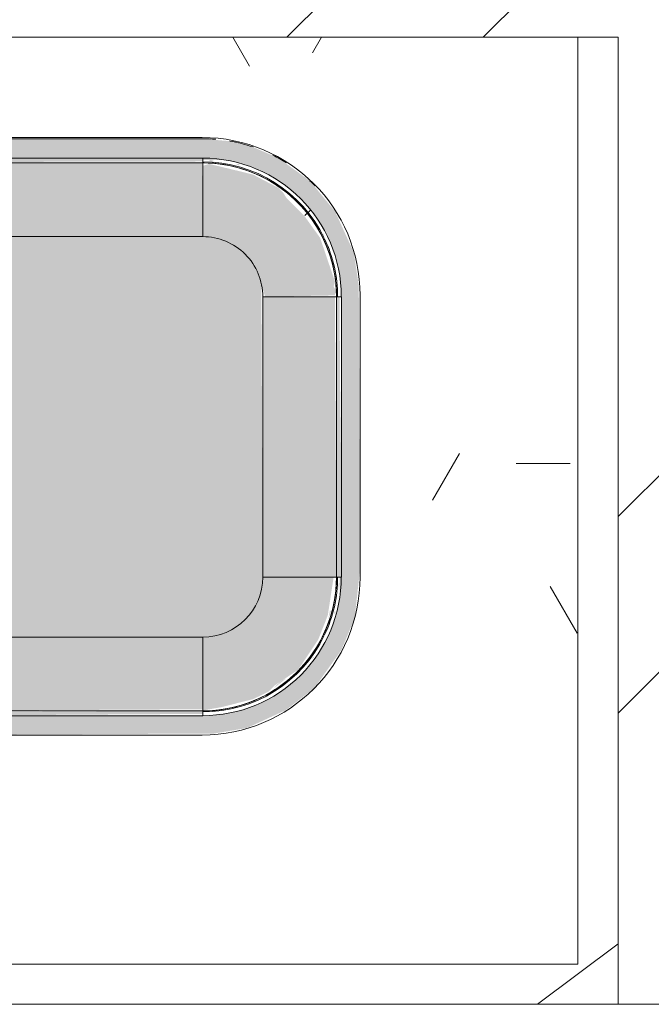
# Model space of a CAD drawing. Header units: millimetres. Extents: x -18260 to 188148, y -14086 to 2351883.
# Tile 387 of 592: x 58621 to 59012, y -8188 to -7577. Entities that reach past the tile are written whole.
import ezdxf

# ---------------------------------------------------------------- set-up
doc = ezdxf.new("R2010")
doc.units = ezdxf.units.MM
for name, color, linetype, lineweight in [('A-FLOR', 192, 'Continuous', 18), ('A-GLAZ', 151, 'Continuous', 9), ('P-SANR-FIXT', 6, 'Continuous', 9), ('Q-CASE', 31, 'Continuous', 9)]:
    doc.layers.add(name, color=color, linetype=linetype, lineweight=lineweight)
pattern_1 = [(216.87, (635, 1659.5), (4762.494, 3175.0085), [793.75, -7143.75]), (206.565, (1587.5, 1183.2), (-1587.5, -1587.5), [1774.88, -1774.88]), (198.435, (1587.5, 389.5), (-3174.997, -1587.503), [1004.02, -4016.1])]

# ---------------------------------------------------------------- blocks, each defined once
blk = doc.blocks.new('94024102RVM001A - 94024-3906787-PLANTA DE IMPERMEABILIZAÇÃO - 1 PAV_')
at = {"layer": 'P-SANR-FIXT', "lineweight": 5}
for points in [[(-220, 5959), (-220, 5655), (-5466, 5630), (-5785, 5557), (-6088, 5438), (-6431, 5230), (-6626, 5072), (-6900, 4761), (-7032, 4562), (-7174, 4268), (-7270, 3956), (-7319, 3634), (-7325, 3470), (-7296, -1300), (-7228, -1593), (-7108, -1897), (-6900, -2240), (-6742, -2435), (-6446, -2699), (-6233, -2841), (-5938, -2983), (-5556, -3092), (-5304, -3128), (-5140, -3134), (5218, -3105), (5511, -3037), (5815, -2917), (6173, -2699), (6353, -2551), (6627, -2240), (6788, -1986), (6901, -1747), (6997, -1435), (7046, -1113), (7052, -270), (7023, 3821), (6919, 4217), (6788, 4507), (6618, 4775), (6469, 4956), (6158, 5230), (5959, 5362), (5665, 5504), (5353, 5600), (4916, 5653), (4867, 5655), (309, 5655), (309, 5959), (5044, 5935), (5567, 5848), (6182, 5564), (6627, 5218), (7052, 4621), (7262, 4115), (7347, 3328), (7326, -1126), (7247, -1649), (6953, -2292), (6557, -2775), (6060, -3134), (5660, -3307), (5293, -3400), (4857, -3439), (-5494, -3411), (-5842, -3338), (-6233, -3184), (-6529, -3014), (-6910, -2699), (-7133, -2425), (-7327, -2139), (-7551, -1561), (-7630, -949), (-7604, 3663), (-7522, 4170), (-7234, 4795), (-6900, 5230), (-6315, 5655), (-5773, 5876), (-5140, 5959), (-619, 5959)], [(4867, 4418), (5129, 4379), (5342, 4289), (5507, 4167), (5639, 4018), (5746, 3816), (5791, 3681), (5815, 3470), (5790, -1163), (5692, -1407), (5608, -1540), (5402, -1730), (5229, -1823), (5021, -1883), (4867, -1897), (-5351, -1873), (-5615, -1768), (-5780, -1646), (-5921, -1484), (-6014, -1304), (-6064, -1160), (-6088, -949), (-6064, 3681), (-5965, 3928), (-5881, 4061), (-5688, 4242), (-5502, 4344), (-5294, 4404), (-5140, 4418), (-380, 4418), (-407, 4175), (-701, 4087), (-912, 3980), (-1129, 3816), (-1312, 3615), (-1460, 3374), (-1553, 3130), (-1603, 2863), (-1603, 2591), (-1553, 2324), (-1455, 2071), (-1312, 1840), (-1129, 1639), (-912, 1475), (-669, 1354), (-407, 1279), (-137, 1254), (134, 1279), (396, 1354), (639, 1475), (856, 1639), (1039, 1840), (1182, 2071), (1280, 2324), (1330, 2591), (1330, 2863), (1280, 3130), (1182, 3384), (1039, 3615), (856, 3816), (639, 3980), (481, 4063), (481, 4418), (3980, 4418)], [(6173, 3470), (6975, 3470), (6950, -949), (5815, -949), (5815, 3470), (6113, 3470)], [(6975, 3470), (7052, 3470), (7023, -949), (6975, -949), (6975, 3374)], [(-1, -1897), (4867, -1897), (4857, -3058), (-5140, -3032), (-5140, -1897), (-137, -1897)], [(-5140, -3058), (4867, -3080), (4857, -3134), (-5140, -3105), (-5140, -3060)]]:
    blk.add_hatch(color=256, dxfattribs=at).paths.add_polyline_path(points)
h = blk.add_hatch(color=256, dxfattribs=at)
h.paths.add_polyline_path([(-5140, 5655), (-220, 5626), (-227, 5578), (-5140, 5601), (-5140, 5642)])
h.paths.add_polyline_path([(346, 5655), (4867, 5626), (4867, 5578), (309, 5606), (309, 5655)])
h = blk.add_hatch(color=256, dxfattribs=at)
h.paths.add_polyline_path([(-3509, 5578), (-220, 5553), (-220, 4649), (-358, 4476), (-407, 4418), (-5140, 4418), (-5140, 5578)])
h.paths.add_polyline_path([(346, 5578), (4867, 5553), (4867, 4418), (468, 4422), (396, 4551), (309, 4659), (309, 5578)])
h = blk.add_hatch(color=256, dxfattribs=at)
h.paths.add_polyline_path([(4867, 5572), (5166, 5519), (5665, 5392), (5902, 5275), (5999, 5178), (6343, 4950), (6362, 4943), (6687, 4456), (6838, 4073), (6930, 3470), (5815, 3470), (5776, 3732), (5695, 3928), (5570, 4104), (5404, 4249), (5229, 4344), (5026, 4403), (4867, 4418), (4867, 5556)])
h.paths.add_polyline_path([(5992, 5217), (6183, 5067), (6100, 5108), (6023, 5178), (5999, 5208)])
h.paths.add_polyline_path([(6843, 4145), (6889, 4004), (6871, 3995), (6854, 4086)])
h = blk.add_hatch(color=256, dxfattribs=at)
h.paths.add_polyline_path([(5870, 5367), (5840, 5362), (5852, 5374)])
h.paths.add_polyline_path([(6579, 4767), (6627, 4728), (6605, 4731)])
h.paths.add_polyline_path([(6935, 4052), (6961, 4031), (6950, 3994)])
h.paths.add_polyline_path([(6998, 3675), (7027, 3557), (7010, 3575)])
h = blk.add_hatch(color=256, dxfattribs=at)
h.paths.add_polyline_path([(6835, -1565), (6774, -1668), (6835, -1565)])
h.paths.add_polyline_path([(5878, -949), (6952, -970), (6950, -1071), (6930, -1111), (6952, -1184), (6717, -1876), (6469, -2222), (6185, -2509), (6131, -2594), (6062, -2662), (5665, -2872), (5483, -2918), (4972, -3041), (4867, -3012), (4867, -1897), (5129, -1858), (5325, -1777), (5498, -1655), (5652, -1478), (5741, -1311), (5801, -1103), (5852, -949), (5867, -949)])
h = blk.add_hatch(color=256, dxfattribs=at)
h.paths.add_polyline_path([(6764, -1952), (6759, -1922), (6784, -1900)])
h.paths.add_polyline_path([(6611, -2203), (6611, -2236), (6601, -2216)])
h.paths.add_polyline_path([(5452, -3016), (5428, -3043), (5391, -3032)])
h.paths.add_polyline_path([(5072, -3080), (4976, -3110), (4972, -3092)])
for p, q in [((4867, 5655), (309, 5655)), ((4867, 5578), (4867, 5655)), ((309, 5578), (4867, 5578)), ((309, 5578), (4867, 5578)), ((4867, 5578), (4867, 4418)), ((4867, 4418), (468, 4418)), ((5815, -949), (5815, 3470)), ((6975, 3470), (5815, 3470)), ((6975, 3470), (6975, -949)), ((6975, 3470), (7052, 3470)), ((6975, 3470), (6975, -949)), ((7052, -949), (7052, 3470)), ((5815, -949), (6975, -949)), ((6975, -949), (7052, -949)), ((-5140, -1897), (4867, -1897)), ((4867, -3058), (4867, -1897)), ((4867, -3058), (-5140, -3058)), ((4867, -3058), (-5140, -3058)), ((4867, -3058), (4867, -3134)), ((-5140, -3134), (4867, -3134)), ((-5140, -3439), (4867, -3439))]:
    blk.add_line(p, q, dxfattribs=at)
at = {"layer": 'P-SANR-FIXT', "lineweight": 5, "flags": 128}
for points in [[(4867, 5578), (4952, 5577), (5036, 5572), (5120, 5563), (5203, 5552), (5286, 5536), (5368, 5518), (5450, 5496), (5530, 5471), (5610, 5443), (5688, 5412), (5765, 5378), (5841, 5340), (5915, 5300), (5987, 5256), (6058, 5210), (6126, 5161), (6193, 5110), (6257, 5055), (6320, 4998), (6380, 4939), (6437, 4877), (6492, 4814), (6545, 4747), (6594, 4679), (6641, 4609), (6685, 4537), (6727, 4464), (6765, 4389), (6800, 4312), (6832, 4234), (6861, 4155), (6887, 4075), (6910, 3993), (6929, 3911), (6945, 3829), (6957, 3745), (6967, 3661), (6973, 3577), (6975, 3493), (6975, 3470)], [(6975, 3470), (6974, 3555), (6969, 3639), (6960, 3723), (6949, 3806), (6933, 3889), (6915, 3971), (6893, 4053), (6868, 4133), (6840, 4213), (6809, 4291), (6775, 4368), (6737, 4444), (6697, 4518), (6653, 4590), (6607, 4661), (6558, 4729), (6507, 4796), (6452, 4860), (6395, 4923), (6336, 4983), (6274, 5040), (6211, 5095), (6144, 5148), (6076, 5197), (6006, 5244), (5934, 5288), (5861, 5330), (5786, 5368), (5709, 5403), (5631, 5435), (5552, 5464), (5472, 5490), (5390, 5513), (5308, 5532), (5226, 5548), (5142, 5560), (5058, 5570), (4974, 5576), (4890, 5578), (4867, 5578)], [(6975, -949), (6974, -1034), (6969, -1118), (6960, -1202), (6949, -1285), (6933, -1368), (6915, -1450), (6893, -1532), (6868, -1612), (6840, -1692), (6809, -1770), (6775, -1847), (6737, -1923), (6697, -1997), (6653, -2069), (6607, -2140), (6558, -2208), (6507, -2275), (6452, -2339), (6395, -2402), (6336, -2462), (6274, -2519), (6211, -2574), (6144, -2627), (6076, -2676), (6006, -2723), (5934, -2767), (5861, -2809), (5786, -2847), (5709, -2882), (5631, -2914), (5552, -2943), (5472, -2969), (5390, -2992), (5308, -3011), (5226, -3027), (5142, -3040), (5058, -3049), (4974, -3055), (4890, -3057), (4867, -3058)], [(4867, -3058), (4952, -3056), (5036, -3051), (5120, -3042), (5203, -3031), (5286, -3016), (5368, -2997), (5450, -2975), (5530, -2951), (5610, -2922), (5688, -2891), (5765, -2857), (5841, -2819), (5915, -2779), (5987, -2736), (6058, -2689), (6126, -2640), (6193, -2589), (6257, -2534), (6320, -2477), (6380, -2418), (6437, -2356), (6492, -2293), (6545, -2227), (6594, -2158), (6641, -2088), (6685, -2017), (6727, -1943), (6765, -1868), (6800, -1791), (6832, -1713), (6861, -1634), (6887, -1554), (6910, -1473), (6929, -1390), (6945, -1308), (6957, -1224), (6967, -1140), (6973, -1056), (6975, -972), (6975, -949)]]:
    blk.add_lwpolyline(points, dxfattribs=at)
at = {"layer": 'P-SANR-FIXT', "lineweight": 5}
for centre, radius, start, end in [((4867, 3470), 2184, 360, 90), ((4867, 3470), 2126, 25.7143, 90), ((4867, 3470), 2126, 25.7143, 90), ((4867, 3470), 2108, 360, 90), ((4867, 3470), 2108, 0, 90), ((4867, 3470), 947, 0, 90), ((4867, 3470), 2126, 360, 25.3369), ((4867, 3470), 2126, 0, 25.3369), ((4867, -949), 947, 270, 0), ((4867, -949), 2184, 270, 360), ((4867, -949), 2108, 270, 0), ((4867, -949), 2108, 270, 0), ((4867, -949), 2126, 334.6631, 360), ((4867, -949), 2126, 334.6631, 360), ((4867, -949), 2126, 270, 334.2857), ((4867, -949), 2126, 270, 334.2857), ((4867, -949), 2489, 328.9818, 329.944), ((4867, -949), 2489, 312.776, 315.3315), ((4867, -949), 2489, 296.4241, 302.0521), ((4867, -949), 2489, 279.8618, 288.5759), ((4867, -949), 2489, 270, 274.8228)]:
    blk.add_arc(centre, radius, start, end, dxfattribs=at)
blk = doc.blocks.new('94024102RVM001A - 94024-203 CUBA RETANGULAR 56 X 34-3909825-PLANTA DE IMPERMEABILIZAÇÃO - 1 PAV_')
at = {"extrusion": (0, 0, -1), "xscale": 0.03937007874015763, "yscale": 0.03937007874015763, "zscale": -0.03937007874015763, "rotation": 180}
blk.add_blockref('94024102RVM001A - 94024-3906787-PLANTA DE IMPERMEABILIZAÇÃO - 1 PAV_', (-5.375, 107.375), dxfattribs=at)
blk = doc.blocks.new('Componentes de gabinete 6 - Componentes de gabinete 10-3909799-PLANTA DE IMPERMEABILIZAÇÃO - 1 PAV_')
at = {"layer": 'Q-CASE', "lineweight": 5}
h = blk.add_hatch(dxfattribs=at)
h.set_pattern_fill('FP_147', color=256, style=0, pattern_type=2)
h.set_pattern_definition(pattern_1)
h.paths.add_polyline_path([(6319.37, -8115.84), (7201.59, -8115.84), (7201.59, -7515.84), (7176.59, -7515.84), (7176.59, -8090.84), (5626.59, -8090.84), (5626.59, -7515.84), (5601.59, -7515.84), (5601.59, -8115.84), (6024.53, -8115.84)])
h = blk.add_hatch(dxfattribs=at)
h.set_pattern_fill('FP_146', color=256, style=0, pattern_type=2)
h.set_pattern_definition([(0, (2e-05, 71.98), (812.8, 203.2), [33.528, -576.072, 33.528, -576.072, -3251.2]), (0, (2e-05, 71.98), (812.8, 203.2), [-1219.2, 33.528, -1185.672, 33.528, -576.072, -1422.4]), (0, (2e-05, 71.98), (812.8, 203.2), [-3048, 33.528, -372.872, 33.528, -982.472]), (120, (304.8, 173.59), (-582.3764, 602.3054), [33.528, -576.072, 33.528, -576.072, -3251.2]), (120, (304.8, 173.59), (-582.3764, 602.3054), [-1219.2, 33.528, -1185.672, 33.528, -576.072, -1422.4]), (120, (304.8, 173.59), (-582.3764, 602.3054), [-3048, 33.528, -372.872, 33.528, -982.472]), (240, (406.4, 579.99), (-230.4236, -805.5054), [33.528, -576.072, 33.528, -576.072, -3251.2]), (240, (406.4, 579.99), (-230.4236, -805.5054), [-1219.2, 33.528, -1185.672, 33.528, -576.072, -1422.4]), (240, (406.4, 579.99), (-230.4236, -805.5054), [-3048, 33.528, -372.872, 33.528, -982.472])])
h.paths.add_polyline_path([(5726.36, -8090.84), (7176.59, -8089.9), (7176.59, -7515.84), (5626.59, -7515.84), (5626.59, -8090.84), (5713.84, -8090.84)])
h.paths.add_polyline_path([(6743.68, -8043.57), (6728.89, -8043.57), (6728.89, -8033.42), (6743.68, -8033.42), (6743.68, -7948.77), (6549.97, -7948.77), (6524.61, -7945.43), (6500.97, -7935.64), (6480.67, -7920.07), (6465.1, -7899.77), (6455.31, -7876.14), (6451.97, -7850.77), (6451.97, -7676.02), (6455.31, -7650.66), (6466.78, -7624.82), (6480.67, -7606.72), (6500.97, -7591.15), (6524.61, -7581.36), (6549.97, -7578.02), (6943.59, -7578.02), (6968.95, -7581.36), (6992.59, -7591.15), (7013.78, -7607.89), (7028.46, -7627.02), (7038.25, -7650.66), (7041.59, -7676.02), (7041.59, -7850.77), (7038.25, -7876.14), (7028.46, -7899.77), (7012.88, -7920.07), (6992.59, -7935.64), (6968.95, -7945.43), (6943.59, -7948.77), (6764.49, -7948.77), (6764.49, -8033.42), (6779.28, -8033.42), (6779.28, -8043.57), (6754.09, -8043.57)])
h = blk.add_hatch(dxfattribs=at)
h.set_pattern_fill('FP_147', color=256, style=0, pattern_type=2)
h.set_pattern_definition(pattern_1)
h.paths.add_polyline_path([(5726.36, -8090.84), (7176.59, -8089.9), (7176.59, -7515.84), (5626.59, -7515.84), (5626.59, -8090.84), (5713.84, -8090.84)])
h.paths.add_polyline_path([(6743.68, -8043.57), (6728.89, -8043.57), (6728.89, -8033.42), (6743.68, -8033.42), (6743.68, -7948.77), (6549.97, -7948.77), (6524.61, -7945.43), (6500.97, -7935.64), (6480.67, -7920.07), (6465.1, -7899.77), (6455.31, -7876.14), (6451.97, -7850.77), (6451.97, -7676.02), (6455.31, -7650.66), (6466.78, -7624.82), (6480.67, -7606.72), (6500.97, -7591.15), (6524.61, -7581.36), (6549.97, -7578.02), (6943.59, -7578.02), (6968.95, -7581.36), (6992.59, -7591.15), (7013.78, -7607.89), (7028.46, -7627.02), (7038.25, -7650.66), (7041.59, -7676.02), (7041.59, -7850.77), (7038.25, -7876.14), (7028.46, -7899.77), (7012.88, -7920.07), (6992.59, -7935.64), (6968.95, -7945.43), (6943.59, -7948.77), (6764.49, -7948.77), (6764.49, -8033.42), (6779.28, -8033.42), (6779.28, -8043.57), (6754.09, -8043.57)])
at = {"layer": 'Q-CASE', "color": 133, "lineweight": 5}
for p, q in [((5626.59, -7515.84), (7176.59, -7515.84)), ((7201.59, -7515.84), (7176.59, -7515.84)), ((7176.59, -7515.84), (7176.59, -8090.84)), ((7201.59, -8115.84), (7201.59, -7515.84)), ((6549.97, -7578.02), (6943.59, -7578.02)), ((7041.59, -7676.02), (7041.59, -7850.77)), ((6943.59, -7948.77), (6764.49, -7948.77)), ((7176.59, -8090.84), (5626.59, -8090.84))]:
    blk.add_line(p, q, dxfattribs=at)
for centre, start, end in [((6943.59, -7676.02), 0, 90), ((6943.59, -7850.77), 270, 360)]:
    blk.add_arc(centre, 98, start, end, dxfattribs=at)
blk = doc.blocks.new('FX-JANELA_MAXIM-AR-3FLS - 2_10 x 1_00-V139-PLANTA DE IMPERMEABILIZAÇÃO - 1 PAV_')
at = {"layer": 'A-GLAZ', "color": 90, "lineweight": 5}
blk.add_line((-1050, 80), (1050, 80), dxfattribs=at)
blk = doc.blocks.new('BE-PMSa-MOD-ARQ-CONEXAODOFUTURO-EX-000-R_rvt-2-PLANTA DE IMPERMEABILIZAÇÃO - 1 PAV_')
at = {"layer": 'A-GLAZ', "color": 250, "lineweight": 5}
blk.add_blockref('FX-JANELA_MAXIM-AR-3FLS - 2_10 x 1_00-V139-PLANTA DE IMPERMEABILIZAÇÃO - 1 PAV_', (6946.39, -8267.83), dxfattribs=at)
at = {"layer": 'P-SANR-FIXT', "color": 250, "lineweight": 5}
blk.add_blockref('94024102RVM001A - 94024-203 CUBA RETANGULAR 56 X 34-3909825-PLANTA DE IMPERMEABILIZAÇÃO - 1 PAV_', (6746.97, -7893.51), dxfattribs=at)
at = {"layer": 'Q-CASE', "color": 250, "lineweight": 5}
blk.add_blockref('Componentes de gabinete 6 - Componentes de gabinete 10-3909799-PLANTA DE IMPERMEABILIZAÇÃO - 1 PAV_', (0, -71.98), dxfattribs=at)

msp = doc.modelspace()

# ---------------------------------------------------------------- hatches: boundary and pattern name
at = {"layer": 'A-FLOR'}
h = msp.add_hatch(dxfattribs=at)
h.set_pattern_fill('FP_1', color=1, style=0, pattern_type=2)
h.set_pattern_definition([(45, (51790.14, 0), (-251.447, 251.447), []), (45, (51790.14, 381), (-251.447, 251.447), [])])
h.paths.add_polyline_path([(59786.528, -8187.826), (59888.528, -8187.826), (59888.528, -3795.326), (59903.522, -3795.326), (59903.522, -3738.197), (59888.528, -3738.197), (59888.528, -1905.841), (59801.528, -1905.841), (59801.528, -1920.841), (59751.528, -1920.841), (59751.528, -1905.841), (59741.528, -1905.841), (59741.528, -2745.841), (59751.528, -2745.841), (59751.528, -2756.841), (59771.533, -2756.841), (59771.533, -2645.841), (59790.533, -2645.841), (59790.533, -2775.841), (59751.528, -2775.841), (59751.528, -2785.841), (59741.528, -2785.841), (59741.528, -2825.841), (59711.528, -2825.841), (59711.528, -2785.841), (59701.528, -2785.841), (59701.528, -2775.841), (59662.523, -2775.841), (59662.523, -2645.841), (59681.523, -2645.841), (59682.528, -2756.841), (59701.528, -2756.841), (59701.528, -2745.841), (59711.528, -2745.841), (59711.528, -1905.841), (58811.528, -1905.841), (58811.528, -1920.841), (58761.528, -1920.841), (58761.528, -1905.841), (57391.728, -1905.841), (57391.728, -7587.826), (58991.728, -7587.826), (58991.728, -8187.826), (59756.528, -8187.826)])
h.paths.add_polyline_path([(58332.058, -8006.655), (58330.572, -8007.441), (58331.803, -8006.635)])
h.paths.add_polyline_path([(58340.113, -8007.608), (58333.551, -8007.121), (58336.044, -8007.126)])
h.paths.add_polyline_path([(58340.113, -8008.756), (58340.113, -8004.757), (58319.561, -8000.953), (58306.332, -7997.223), (58294.463, -7990.704), (58283.81, -7982.824), (58282.049, -7980.339), (58277.754, -7973.437), (58277.071, -7974.383), (58271.358, -7967.046), (58264.441, -7954.175), (58259.282, -7938.05), (58255.748, -7922.756), (58254.113, -7922.756), (58255.261, -7936.565), (58258.725, -7950.366), (58264.754, -7964.089), (58270.817, -7973.586), (58279.834, -7984.014), (58289.728, -7992.381), (58300.292, -7998.914), (58308.694, -8002.811), (58312.504, -8003.407), (58317.228, -8005.595), (58331.422, -8008.261), (58333.687, -8008.516)])
h.paths.add_polyline_path([(58818.012, -7930.812), (58818.479, -7933.731), (58817.992, -7931.066)])
h.paths.add_polyline_path([(58818.965, -7922.756), (58818.479, -7929.319), (58818.598, -7925.857), (58818.799, -7924.164)])
h.paths.add_polyline_path([(58734.113, -8008.756), (58750.806, -8007.062), (58761.723, -8004.144), (58775.447, -7998.115), (58784.944, -7992.053), (58795.372, -7983.035), (58803.738, -7973.141), (58810.272, -7962.577), (58814.169, -7954.175), (58815.143, -7949.805), (58816.953, -7945.642), (58819.551, -7932.04), (58819.539, -7922.756), (58816.115, -7922.756), (58812.439, -7942.638), (58808.581, -7956.538), (58802.396, -7967.859), (58794.181, -7979.06), (58791.844, -7980.751), (58784.794, -7985.115), (58785.74, -7985.799), (58778.403, -7991.512), (58765.533, -7998.428), (58749.408, -8003.588), (58734.113, -8007.121), (58734.113, -8008.516)])
h.paths.add_polyline_path([(58318.739, -8002.527), (58319.561, -8001.683), (58319.561, -8002.131)])
h.paths.add_polyline_path([(58778.403, -7991.512), (58778.211, -7990.34), (58778.211, -7991.463)])
h.paths.add_polyline_path([(58267.28, -7964.089), (58264.603, -7960.07), (58266.272, -7962.229)])
h.paths.add_polyline_path([(58518.113, -7948.244), (58518.113, -7947.19), (58508.633, -7942.819), (58502.161, -7938.493), (58494.251, -7931.017), (58487.801, -7921.986), (58483.03, -7911.315), (58481.084, -7903.98), (58480.217, -7891.259), (58481.328, -7881.997), (58485.194, -7870.126), (58489.012, -7862.973), (58497.126, -7852.969), (58503.928, -7847.221), (58513.734, -7841.587), (58523.862, -7838.13), (58532.626, -7836.714), (58542.465, -7836.762), (58554.922, -7839.423), (58565.594, -7844.194), (58572.066, -7848.52), (58579.976, -7855.995), (58586.426, -7865.026), (58591.197, -7875.697), (58593.143, -7883.032), (58594.01, -7895.753), (58592.899, -7905.015), (58589.033, -7916.886), (58585.215, -7924.039), (58577.101, -7934.043), (58570.299, -7939.791), (58580.535, -7931.907), (58588.138, -7920.966), (58591.937, -7912.248), (58594.126, -7904.164), (58595.113, -7893.506), (58593.87, -7881.762), (58590.264, -7870.442), (58585.576, -7861.732), (58579.237, -7853.693), (58571.464, -7846.808), (58560.177, -7840.355), (58551.763, -7837.433), (58542.465, -7835.754), (58531.762, -7835.754), (58518.371, -7838.682), (58509.653, -7842.482), (58501.2, -7848.019), (58493.691, -7855.105), (58486.089, -7866.046), (58482.289, -7874.764), (58480.101, -7882.849), (58479.113, -7893.506), (58480.206, -7904.609), (58483.963, -7916.57), (58488.651, -7925.28), (58494.99, -7933.319), (58502.763, -7940.204), (58514.05, -7946.657), (58516.523, -7947.711)])
h.paths.add_polyline_path([(58257.616, -7939.449), (58256.817, -7938.517), (58257.386, -7938.02)])
h.paths.add_polyline_path([(58518.113, -7930.336), (58518.113, -7930.174), (58515.718, -7929.066)])
h.paths.add_polyline_path([(58255.261, -7748.756), (58255.748, -7742.193), (58255.737, -7744.739)])
h.paths.add_polyline_path([(58254.354, -7748.756), (58258.112, -7748.756), (58262.016, -7727.692), (58265.635, -7714.991), (58271.753, -7703.781), (58280.045, -7692.452), (58282.383, -7690.761), (58289.916, -7686.002), (58288.487, -7685.714), (58295.824, -7680.001), (58308.694, -7673.084), (58324.819, -7667.924), (58340.113, -7664.391), (58340.113, -7662.756), (58323.733, -7664.391), (58312.504, -7667.368), (58299.403, -7673.068), (58288.138, -7680.305), (58278.855, -7688.477), (58270.817, -7697.926), (58264.425, -7708.045), (58258.725, -7721.146), (58256.27, -7729.619), (58254.354, -7742.329), (58254.113, -7748.756)])
h.paths.add_polyline_path([(58734.113, -7663.904), (58740.676, -7664.391), (58738.183, -7664.386)])
h.paths.add_polyline_path([(58758.353, -7671.267), (58762.25, -7673.63), (58759.092, -7671.627)])
h.paths.add_polyline_path([(58817.228, -7748.756), (58820.085, -7748.005), (58818.939, -7734.809), (58815.502, -7721.146), (58809.473, -7707.423), (58802.77, -7697.058), (58794.374, -7687.479), (58785.506, -7679.875), (58774.824, -7673.068), (58761.723, -7667.368), (58750.388, -7664.371), (58740.54, -7662.997), (58734.113, -7663.904), (58734.113, -7666.755), (58738.901, -7666.755), (58740.588, -7667.535), (58743.695, -7666.755), (58750.733, -7669.023), (58759.092, -7671.097), (58761.379, -7671.313), (58778.776, -7679.875), (58783.738, -7684.102), (58782.933, -7684.623), (58795.211, -7695.136), (58799.639, -7701.572), (58798.677, -7698.894), (58801.526, -7701.711), (58809.841, -7717.408), (58811.602, -7724.517), (58816.293, -7746.543), (58817.113, -7748.756)])
h.paths.add_polyline_path([(58261.06, -7728.874), (58260.343, -7727.382), (58261.208, -7728.086), (58261.064, -7728.851)])
h.paths.add_polyline_path([(58271.662, -7699.477), (58271.687, -7697.945), (58271.687, -7699.447)])
h.paths.add_polyline_path([(58284.139, -7686.002), (58286.493, -7683.013), (58284.478, -7685.714)])
h.paths.add_polyline_path([(58285.445, -7667.483), (58297.113, -7660.758), (58286.493, -7666.679)])
h.paths.add_polyline_path([(58317.102, -7667.397), (58318.027, -7666.327), (58319.358, -7666.794)])
h.paths.add_polyline_path([(58786.103, -7665.724), (58781.08, -7662.451), (58782.728, -7663.721)])
h.paths.add_polyline_path([(58306.952, -7656.574), (58320.977, -7652.69), (58308.694, -7655.852)])
h.paths.add_polyline_path([(58765.313, -7655.92), (58754.945, -7652.798), (58761.723, -7654.726)])
h.paths.add_polyline_path([(58329.775, -7651.366), (58340.113, -7650.756), (58332.28, -7651.036)])

# ---------------------------------------------------------------- block references
at = {"color": 50, "lineweight": 5}
msp.add_blockref('BE-PMSa-MOD-ARQ-CONEXAODOFUTURO-EX-000-R_rvt-2-PLANTA DE IMPERMEABILIZAÇÃO - 1 PAV_', (51790.143, 0), dxfattribs=at)

doc.saveas('drawing.dxf')
